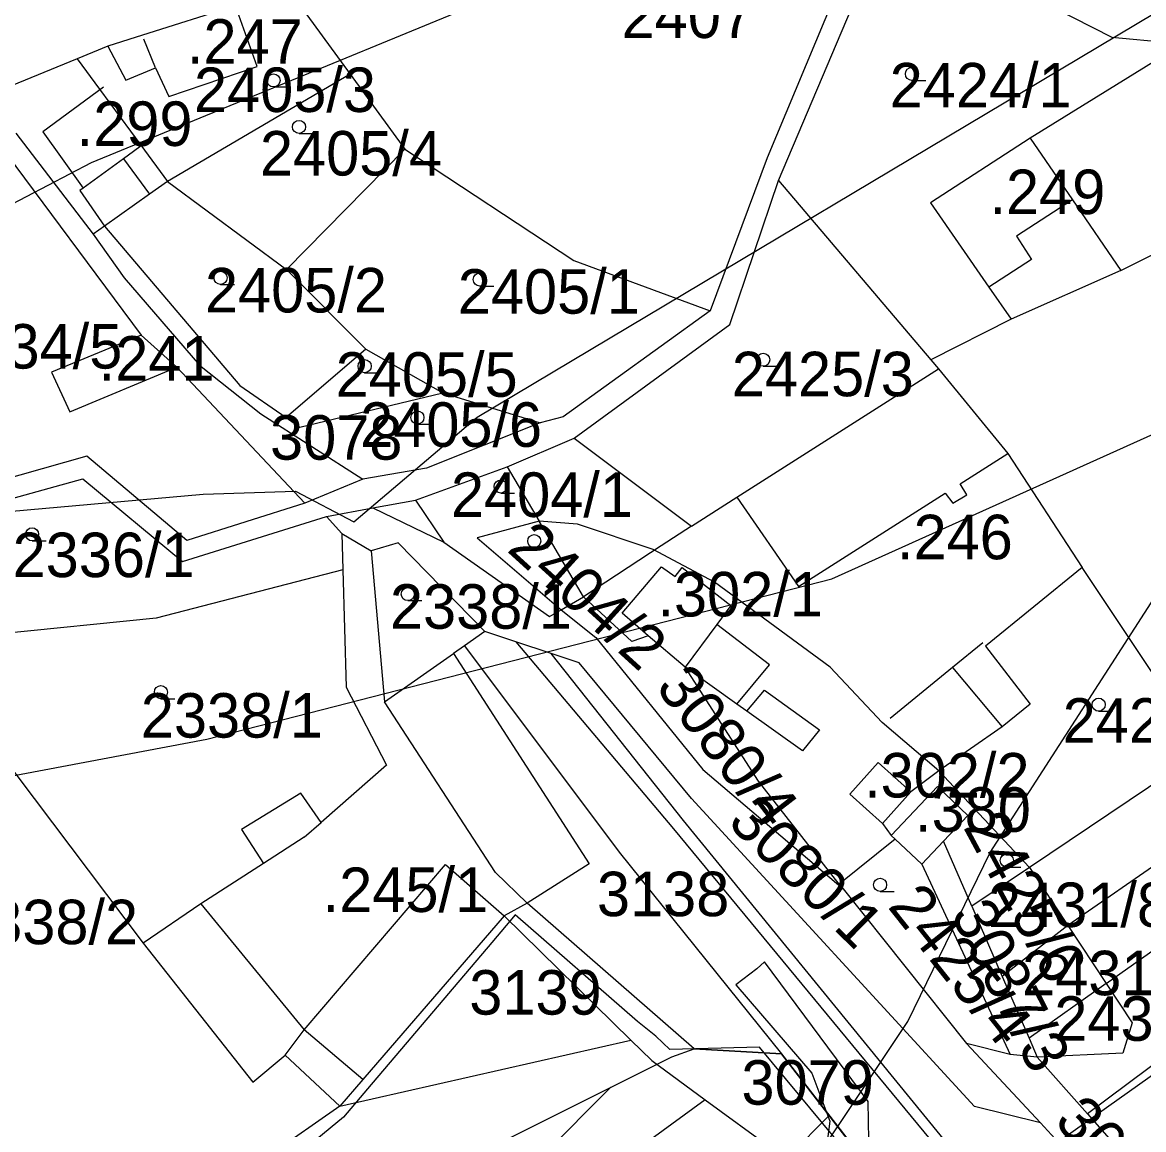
# Model space of a CAD drawing. Extents: x -564810 to -550519, y -1045831 to -1034011.
# Drawn here: x -552869.1 to -552740.6, y -1036713.1 to -1036586.2 of the extents above; entities that cross this region are included whole.
import ezdxf

# ---------------------------------------------------------------- set-up
doc = ezdxf.new("R2010")
doc.units = 0
for name, color, linetype in [('KN stav', 7, 'Continuous'), ('Obvod KPU', 7, 'Continuous'), ('Odvodněné plochy', 7, 'Continuous'), ('Parcelní čísla', 7, 'Continuous'), ('přeložka st silnice', 7, 'Continuous'), ('STG', 7, 'Continuous'), ('vodní toky', 7, 'Continuous'), ('Vrstva 22', 7, 'Continuous'), ('Vrstva 33', 7, 'Continuous'), ('Vrstva 4', 7, 'Continuous'), ('zamokř ploch', 7, 'Continuous')]:
    doc.layers.add(name, color=color, linetype=linetype)

msp = doc.modelspace()

# ---------------------------------------------------------------- linework, layer by layer
at = {"layer": 'KN stav'}
for p, q in [((-552773.04, -1036576), (-552783.79, -1036601.74)), ((-552782.5, -1036604.33), (-552771.08, -1036577.43)), ((-552758.89, -1036580.46), (-552744.27, -1036587.88)), ((-552838.37, -1036582.82), (-552831.58, -1036592.12)), ((-552844.73, -1036584.3), (-552855.37, -1036587.66)), ((-552842.25, -1036591.24), (-552844.73, -1036584.3)), ((-552855.37, -1036587.66), (-552859.34, -1036588.91)), ((-552744.27, -1036587.88), (-552736.18, -1036588.65)), ((-552859.34, -1036588.91), (-552862.87, -1036590.37)), ((-552859.34, -1036588.91), (-552857.29, -1036592.81)), ((-552736.18, -1036588.65), (-552753.63, -1036599.47)), ((-552862.87, -1036590.37), (-552871.14, -1036593.76)), ((-552862.87, -1036590.37), (-552860.29, -1036593.86)), ((-552857.29, -1036592.81), (-552853.89, -1036591.39)), ((-552853.89, -1036591.39), (-552852.37, -1036594.7)), ((-552831.58, -1036592.12), (-552852.52, -1036604.43)), ((-552852.37, -1036594.7), (-552842.25, -1036591.24)), ((-552831.58, -1036592.12), (-552825.3, -1036600.74)), ((-552860.29, -1036593.86), (-552855.58, -1036600.28)), ((-552875, -1036595.88), (-552855.54, -1036622.03)), ((-552869.89, -1036598.89), (-552861.03, -1036610.48)), ((-552753.63, -1036599.47), (-552765.08, -1036606.87)), ((-552753.63, -1036599.47), (-552748.78, -1036606.54)), ((-552855.58, -1036600.28), (-552852.52, -1036604.43)), ((-552825.3, -1036600.74), (-552838.89, -1036614.53)), ((-552825.3, -1036600.74), (-552805.94, -1036613.5)), ((-552783.79, -1036601.74), (-552790.31, -1036619.25)), ((-552852.52, -1036604.43), (-552854.58, -1036605.89)), ((-552852.52, -1036604.43), (-552838.89, -1036614.53)), ((-552788.08, -1036620.83), (-552782.5, -1036604.33)), ((-552782.5, -1036604.33), (-552765.03, -1036624.86)), ((-552854.58, -1036605.89), (-552859.72, -1036609.54)), ((-552748.78, -1036606.54), (-552743.25, -1036614.62)), ((-552765.08, -1036606.87), (-552758.39, -1036616.54)), ((-552743.25, -1036614.62), (-552731.71, -1036608.87)), ((-552859.72, -1036609.54), (-552861.03, -1036610.48)), ((-552859.72, -1036609.54), (-552844.21, -1036627.82)), ((-552861.03, -1036610.48), (-552857.47, -1036615.48)), ((-552805.94, -1036613.5), (-552790.31, -1036619.25)), ((-552857.47, -1036615.48), (-552848.85, -1036625.49)), ((-552838.89, -1036614.53), (-552829.79, -1036623.63)), ((-552743.25, -1036614.62), (-552755.84, -1036620.21)), ((-552758.39, -1036616.54), (-552755.84, -1036620.21)), ((-552790.31, -1036619.25), (-552807.16, -1036631.39)), ((-552755.84, -1036620.21), (-552765.03, -1036624.86)), ((-552805.91, -1036633.86), (-552788.08, -1036620.83)), ((-552855.54, -1036622.03), (-552865.8, -1036626.3)), ((-552851.45, -1036625.72), (-552855.54, -1036622.03)), ((-552829.79, -1036623.63), (-552838.93, -1036631.48)), ((-552829.79, -1036623.63), (-552820.97, -1036628.66)), ((-552863.7, -1036630.84), (-552851.45, -1036625.72)), ((-552851.45, -1036625.72), (-552836.79, -1036641.29)), ((-552848.85, -1036625.49), (-552841.83, -1036631.06)), ((-552765.03, -1036624.86), (-552764.15, -1036625.9)), ((-552865.8, -1036626.3), (-552863.7, -1036630.84)), ((-552787.26, -1036640.62), (-552764.15, -1036625.9)), ((-552764.15, -1036625.9), (-552756.21, -1036635.59)), ((-552844.21, -1036627.82), (-552838.93, -1036631.48)), ((-552837.35, -1036632.58), (-552820.97, -1036628.66)), ((-552820.97, -1036628.66), (-552809.79, -1036632.09)), ((-552841.83, -1036631.06), (-552830.13, -1036638.56)), ((-552838.93, -1036631.48), (-552837.35, -1036632.58)), ((-552809.79, -1036632.09), (-552822.84, -1036637.28)), ((-552807.16, -1036631.39), (-552809.79, -1036632.09)), ((-552813.59, -1036637.12), (-552805.91, -1036633.86)), ((-552805.91, -1036633.86), (-552792.47, -1036643.94)), ((-552861.75, -1036635.89), (-552883.61, -1036642.07)), ((-552850.3, -1036645.58), (-552861.75, -1036635.89)), ((-552756.21, -1036635.59), (-552747.69, -1036648.67)), ((-552822.84, -1036637.28), (-552830.13, -1036638.56)), ((-552824.08, -1036640.95), (-552813.59, -1036637.12)), ((-552813.59, -1036637.12), (-552809.92, -1036643.37)), ((-552889.68, -1036646.16), (-552862.2, -1036638.49)), ((-552862.2, -1036638.49), (-552850.78, -1036647.98)), ((-552830.13, -1036638.56), (-552836.79, -1036641.29)), ((-552836.79, -1036641.29), (-552850.3, -1036645.58)), ((-552828.97, -1036641.84), (-552824.08, -1036640.95)), ((-552792.47, -1036643.94), (-552787.26, -1036640.62)), ((-552834.3, -1036642.81), (-552828.97, -1036641.84)), ((-552828.97, -1036641.84), (-552820.86, -1036645.75)), ((-552850.78, -1036647.98), (-552834.3, -1036642.81)), ((-552834.3, -1036642.81), (-552832.53, -1036644.78)), ((-552809.92, -1036643.37), (-552817.01, -1036645.28)), ((-552805.52, -1036643.68), (-552809.92, -1036643.37)), ((-552804.84, -1036652.03), (-552809.92, -1036643.37)), ((-552796.85, -1036646.61), (-552805.52, -1036643.68)), ((-552832.53, -1036644.78), (-552832.41, -1036648.94)), ((-552832.53, -1036644.78), (-552829.16, -1036646.76)), ((-552826.07, -1036645.82), (-552829.16, -1036646.76)), ((-552816.14, -1036655.99), (-552826.07, -1036645.82)), ((-552820.86, -1036645.75), (-552808.73, -1036654.28)), ((-552817.01, -1036645.28), (-552807.4, -1036653.51)), ((-552829.16, -1036646.76), (-552827.65, -1036664.06)), ((-552789.81, -1036650.36), (-552796.85, -1036646.61)), ((-552832.41, -1036648.94), (-552853.82, -1036654.46)), ((-552832.41, -1036648.94), (-552832.02, -1036662.38)), ((-552747.69, -1036648.67), (-552758.75, -1036657.69)), ((-552689.74, -1036648.33), (-552749.34, -1036689.68)), ((-552733.74, -1036669.6), (-552747.69, -1036648.67)), ((-552776.57, -1036660.1), (-552789.81, -1036650.36)), ((-552807.4, -1036653.51), (-552804.84, -1036652.03)), ((-552799.31, -1036657.13), (-552804.84, -1036652.03)), ((-552808.73, -1036654.28), (-552807.4, -1036653.51)), ((-552807.4, -1036653.51), (-552803.43, -1036656.68)), ((-552744.94, -1036696.34), (-552684.32, -1036653.28)), ((-552853.82, -1036654.46), (-552881.33, -1036657.22)), ((-552816.14, -1036655.99), (-552818.48, -1036657.63)), ((-552812.6, -1036657.17), (-552816.14, -1036655.99)), ((-552803.43, -1036656.68), (-552791.18, -1036671.8)), ((-552797.44, -1036656.49), (-552799.31, -1036657.13)), ((-552793.2, -1036660.09), (-552797.44, -1036656.49)), ((-552881.33, -1036657.22), (-552855.3, -1036691.72)), ((-552818.48, -1036657.63), (-552819.74, -1036658.51)), ((-552818.48, -1036657.63), (-552800.75, -1036681.29)), ((-552808.55, -1036658.51), (-552812.6, -1036657.17)), ((-552812.6, -1036657.17), (-552794.52, -1036678.6)), ((-552758.75, -1036657.69), (-552753.64, -1036664.31)), ((-552827.65, -1036664.06), (-552819.74, -1036658.51)), ((-552819.74, -1036658.51), (-552804.17, -1036682.61)), ((-552805.35, -1036659.58), (-552808.55, -1036658.51)), ((-552793.39, -1036677.67), (-552808.55, -1036658.51)), ((-552792.47, -1036675.15), (-552805.35, -1036659.58)), ((-552784.8, -1036673.15), (-552793.2, -1036660.09)), ((-552770.59, -1036666.43), (-552776.57, -1036660.1)), ((-552832.02, -1036662.38), (-552827.4, -1036671.33)), ((-552753.64, -1036664.31), (-552756.85, -1036666.91)), ((-552764.11, -1036671.96), (-552770.59, -1036666.43)), ((-552756.85, -1036666.91), (-552764.11, -1036671.96)), ((-552733.74, -1036669.6), (-552753.72, -1036683.04)), ((-552827.4, -1036671.33), (-552834.92, -1036677.88)), ((-552791.18, -1036671.8), (-552775.09, -1036685.5)), ((-552771.08, -1036671.02), (-552774.32, -1036674.64)), ((-552767.34, -1036674.37), (-552771.08, -1036671.02)), ((-552764.11, -1036671.96), (-552767.34, -1036674.37)), ((-552764.11, -1036671.96), (-552753.72, -1036683.04)), ((-552775.53, -1036684.94), (-552784.8, -1036673.15)), ((-552837.22, -1036674.51), (-552844.03, -1036678.67)), ((-552834.92, -1036677.88), (-552837.22, -1036674.51)), ((-552774.32, -1036674.64), (-552770.58, -1036677.99)), ((-552767.34, -1036674.37), (-552770.58, -1036677.99)), ((-552764.28, -1036673.77), (-552769.57, -1036679.37)), ((-552760.79, -1036677.07), (-552764.28, -1036673.77)), ((-552760.04, -1036710.43), (-552792.47, -1036675.15)), ((-552763.57, -1036680.02), (-552760.79, -1036677.07)), ((-552750.12, -1036730.61), (-552793.39, -1036677.67)), ((-552770.58, -1036677.99), (-552769.57, -1036679.37)), ((-552844.03, -1036678.67), (-552841.51, -1036682.57)), ((-552794.52, -1036678.6), (-552758.32, -1036722.41)), ((-552769.13, -1036679.78), (-552775.53, -1036684.94)), ((-552769.57, -1036679.37), (-552769.13, -1036679.78)), ((-552769.13, -1036679.78), (-552766.08, -1036682.67)), ((-552763.57, -1036680.02), (-552766.08, -1036682.67)), ((-552760.33, -1036687.48), (-552763.57, -1036680.02)), ((-552800.75, -1036681.29), (-552782.15, -1036704.4)), ((-552708.26, -1036682.2), (-552747.09, -1036711.28)), ((-552841.51, -1036682.57), (-552848.7, -1036687.21)), ((-552804.17, -1036682.61), (-552811.3, -1036687.13)), ((-552766.08, -1036682.67), (-552755.94, -1036704.48)), ((-552753.72, -1036683.04), (-552760.33, -1036687.48)), ((-552753.72, -1036683.04), (-552749.34, -1036689.68)), ((-552775.53, -1036684.94), (-552775.09, -1036685.5)), ((-552775.09, -1036685.5), (-552760.94, -1036703.2)), ((-552848.7, -1036687.21), (-552855.3, -1036691.72)), ((-552811.3, -1036687.13), (-552813.94, -1036688.59)), ((-552792.14, -1036703.83), (-552811.3, -1036687.13)), ((-552760.33, -1036687.48), (-552756.85, -1036695.52)), ((-552813.94, -1036688.59), (-552830.11, -1036707.34)), ((-552813.94, -1036688.59), (-552799.4, -1036702.82)), ((-552749.34, -1036689.68), (-552756.85, -1036695.52)), ((-552749.34, -1036689.68), (-552744.94, -1036696.34)), ((-552855.3, -1036691.72), (-552842.73, -1036707.65)), ((-552756.85, -1036695.52), (-552753.77, -1036702.61)), ((-552744.94, -1036696.34), (-552753.77, -1036702.61)), ((-552744.94, -1036696.34), (-552741.97, -1036700.83)), ((-552741.97, -1036700.83), (-552743.03, -1036704.3)), ((-552832.75, -1036710.4), (-552799.4, -1036702.82)), ((-552799.4, -1036702.82), (-552797, -1036705.16)), ((-552753.77, -1036702.61), (-552752.83, -1036704.78)), ((-552782.15, -1036704.4), (-552792.14, -1036703.83)), ((-552760.94, -1036703.2), (-552752.47, -1036712.31)), ((-552755.94, -1036704.48), (-552760.94, -1036703.2)), ((-552842.73, -1036707.65), (-552839.03, -1036704.56)), ((-552839.03, -1036704.56), (-552832.75, -1036710.4)), ((-552797, -1036705.16), (-552790.88, -1036709.65)), ((-552765.68, -1036725.64), (-552782.15, -1036704.4)), ((-552752.83, -1036704.78), (-552755.94, -1036704.48)), ((-552743.03, -1036704.3), (-552752.83, -1036704.78)), ((-552752.83, -1036704.78), (-552747.09, -1036711.28)), ((-552830.11, -1036707.34), (-552832.75, -1036710.4)), ((-552832.75, -1036710.4), (-552863.3, -1036731.56)), ((-552790.88, -1036709.65), (-552847.39, -1036750.74)), ((-552790.88, -1036709.65), (-552783.14, -1036715.33)), ((-552752.47, -1036712.31), (-552760.04, -1036710.43)), ((-552747.09, -1036711.28), (-552739.3, -1036720.09)), ((-552752.47, -1036712.31), (-552742.43, -1036723.13))]:
    msp.add_line(p, q, dxfattribs=at)
at = {"layer": 'Obvod KPU'}
for p, q in [((-552812.66, -1036688.48), (-552815.34, -1036691.65)), ((-552798.64, -1036700.7), (-552812.66, -1036688.48)), ((-552815.34, -1036691.65), (-552829.6, -1036708.41)), ((-552796.53, -1036702.38), (-552798.64, -1036700.7)), ((-552794.96, -1036703.88), (-552796.53, -1036702.38)), ((-552784.65, -1036703.64), (-552794.96, -1036703.88)), ((-552750.56, -1036744.61), (-552784.65, -1036703.64)), ((-552829.6, -1036708.41), (-552832.36, -1036711.65)), ((-552832.36, -1036711.65), (-552861.65, -1036735.71))]:
    msp.add_line(p, q, dxfattribs=at)
at = {"layer": 'Odvodněné plochy'}
msp.add_lwpolyline([(-552687.96, -1037100.5), (-552930.89, -1036772.83), (-552794.7, -1036704.72), (-552792.14, -1036703.83), (-552782.15, -1036704.4), (-552765.68, -1036725.64), (-552743.84, -1036752.03), (-552724.66, -1036770.5), (-552706.61, -1036793.91), (-552696.62, -1036807.49), (-552698.04, -1036810.04), (-552692.79, -1036817.44), (-552723.94, -1036856.6), (-552638.53, -1036945.5)], dxfattribs=at)
at = {"layer": 'přeložka st silnice'}
for p, q in [((-552903.4, -1036809.91), (-552801.72, -1036708.23)), ((-552891.35, -1036826.15), (-552776.67, -1036711.47))]:
    msp.add_line(p, q, dxfattribs=at)
at = {"layer": 'STG'}
for points in [[(-553913.89, -1037214.19), (-553796.31, -1037140.69), (-553706.3, -1037067.18), (-553629.14, -1036991.84), (-553566.68, -1036914.66), (-553476.66, -1036833.81), (-553318.67, -1036752.96), (-553234.16, -1036692.32), (-553142.31, -1036650.05), (-553048.61, -1036626.16), (-552953.09, -1036624.32), (-552903.48, -1036624.32), (-552861.23, -1036602.27), (-552798.77, -1036576.55), (-552738.15, -1036530.61), (-552646.29, -1036431.38), (-552581.99, -1036368.9), (-552545.25, -1036306.42), (-552506.67, -1036223.73), (-552482.79, -1036161.25), (-552440.54, -1036117.15)], [(-552406.18, -1036240.18), (-552442.92, -1036277.85), (-552463.13, -1036323.79), (-552479.67, -1036372.48), (-552509.06, -1036422.1), (-552551.31, -1036504.79), (-552576.11, -1036536.95), (-552634.9, -1036615.96), (-552691.85, -1036672.93), (-552770.85, -1036728.98), (-552832.39, -1036818.1), (-552837.9, -1036875.06), (-552831.47, -1036931.11)], [(-553086.83, -1037509.03), (-553102.44, -1037299.55), (-553086.83, -1037209.51), (-553071.21, -1037131.41), (-553050.08, -1037031.26), (-553047.33, -1036952.24), (-553054.68, -1036883.33), (-553078.56, -1036837.39), (-553119.89, -1036809.83), (-553157.55, -1036794.21), (-553196.13, -1036789.62), (-553152.96, -1036760.21), (-553125.41, -1036746.43), (-553070.29, -1036720.71), (-552977.52, -1036697.74), (-552896.69, -1036677.52), (-552848, -1036668.34), (-552776.36, -1036649.96), (-552684.5, -1036608.61), (-552638.57, -1036588.4), (-552609.18, -1036560.84), (-552571.52, -1036514.9), (-552546.72, -1036489.17)]]:
    msp.add_lwpolyline(points, dxfattribs=at)
at = {"layer": 'vodní toky'}
for points in [[(-552937.05, -1036907.22), (-552948.58, -1036890.99), (-552949.39, -1036884.8), (-552941.93, -1036878.63), (-552930.43, -1036873.28), (-552913.88, -1036859.22), (-552878.63, -1036826.63), (-552875.18, -1036824.6), (-552873.39, -1036824.55), (-552857.66, -1036811.58), (-552848.48, -1036798), (-552826.04, -1036770.47), (-552809.46, -1036757.3), (-552786.31, -1036738.05), (-552780.34, -1036732.82), (-552772.03, -1036720.92), (-552772.21, -1036709.87), (-552784.1, -1036693.86), (-552784.98, -1036694.67), (-552787.38, -1036696.5)], [(-552787.38, -1036696.5), (-552778.67, -1036706.62), (-552776.59, -1036712.1), (-552777.66, -1036720.41), (-552784.89, -1036729.31), (-552813.96, -1036753.87), (-552832.14, -1036769.74), (-552852.32, -1036792.52), (-552867.89, -1036810.15), (-552877.89, -1036819.14), (-552878.67, -1036820.01), (-552882.09, -1036822.22), (-552921.84, -1036857.59), (-552939.98, -1036869.11), (-552950.02, -1036871.7), (-552958.74, -1036876.77), (-552960.54, -1036885.34), (-552958.5, -1036896.1), (-552948.99, -1036909.12)]]:
    msp.add_lwpolyline(points, dxfattribs=at)
at = {"layer": 'Vrstva 33'}
for points in [[(-552896.64, -1036832.02), (-552870.12, -1036811.16), (-552837.42, -1036779.18), (-552809.09, -1036744.29), (-552783.66, -1036724.66), (-552767.68, -1036700.67), (-552758.23, -1036681.34), (-552737.16, -1036648.63), (-552719, -1036601.38), (-552705.2, -1036538.15), (-552687.76, -1036536.69), (-552655.06, -1036539.6), (-552633.27, -1036541.05), (-552585.32, -1036444.38), (-552563.52, -1036392.48), (-552511.94, -1036348.14), (-552488.69, -1036314.71), (-552549.72, -1036441.91)], [(-553163.92, -1036709.85), (-553122.95, -1036708.79), (-553110.6, -1036706.32), (-553092.94, -1036699.61), (-553080.23, -1036692.19), (-553043.86, -1036658.98), (-553030.09, -1036653.33), (-553007.49, -1036643.79), (-552973.94, -1036640.96), (-552948.87, -1036641.32), (-552923.8, -1036642.38), (-552896.11, -1036644.5), (-552848.44, -1036640.26), (-552837.85, -1036639.9), (-552831.14, -1036643.44), (-552817.02, -1036631.43), (-552737.21, -1036583.84), (-552724.5, -1036572.89), (-552717.44, -1036555.58), (-552705.2, -1036538.15)]]:
    msp.add_lwpolyline(points, dxfattribs=at)
at = {"layer": 'Vrstva 4'}
for p, q in [((-552853.89, -1036591.39), (-552855.23, -1036588.13)), ((-552859.85, -1036593.62), (-552866.79, -1036598.76)), ((-552866.79, -1036598.76), (-552862.18, -1036605.2)), ((-552855.12, -1036600.05), (-552857.56, -1036601.84)), ((-552857.56, -1036601.84), (-552862.18, -1036605.2)), ((-552857.56, -1036601.84), (-552854.58, -1036605.89)), ((-552862.18, -1036605.2), (-552862.56, -1036605.48)), ((-552862.56, -1036605.48), (-552859.72, -1036609.54)), ((-552748.79, -1036606.54), (-552755.22, -1036610.7)), ((-552755.22, -1036610.7), (-552753.5, -1036613.37)), ((-552753.5, -1036613.37), (-552758.39, -1036616.53)), ((-552761.68, -1036639.07), (-552756.21, -1036635.59)), ((-552760.92, -1036640.33), (-552761.68, -1036639.07)), ((-552824.08, -1036640.95), (-552820.86, -1036645.75)), ((-552787.26, -1036640.62), (-552780.21, -1036650.86)), ((-552780.21, -1036650.86), (-552763.4, -1036640.16)), ((-552763.4, -1036640.16), (-552762.51, -1036641.29)), ((-552762.51, -1036641.29), (-552760.92, -1036640.33)), ((-552792.47, -1036643.94), (-552795.92, -1036646.19)), ((-552795.92, -1036646.19), (-552804.84, -1036652.03)), ((-552800.42, -1036653.91), (-552795.9, -1036648.58)), ((-552795.9, -1036648.58), (-552794.34, -1036649.69)), ((-552794.34, -1036649.69), (-552793.54, -1036648.68)), ((-552793.54, -1036648.68), (-552787.96, -1036653.01)), ((-552797.44, -1036656.49), (-552800.42, -1036653.91)), ((-552787.96, -1036653.01), (-552789.57, -1036655.19)), ((-552789.57, -1036655.19), (-552793.2, -1036660.09)), ((-552783.54, -1036659.8), (-552789.57, -1036655.19)), ((-552759.06, -1036657.29), (-552762.53, -1036660.12)), ((-552787.28, -1036664.31), (-552793.2, -1036660.09)), ((-552787.28, -1036664.31), (-552783.54, -1036659.8)), ((-552762.53, -1036660.12), (-552769.71, -1036665.98)), ((-552762.53, -1036660.12), (-552756.85, -1036666.91)), ((-552786.13, -1036665.13), (-552784.1, -1036662.72)), ((-552784.1, -1036662.72), (-552777.78, -1036667.28)), ((-552814.94, -1036683.63), (-552827.65, -1036664.06)), ((-552786.13, -1036665.13), (-552787.28, -1036664.31)), ((-552779.75, -1036669.69), (-552786.13, -1036665.13)), ((-552777.78, -1036667.28), (-552779.75, -1036669.69)), ((-552836.85, -1036679.56), (-552834.92, -1036677.87)), ((-552836.85, -1036679.56), (-552841.52, -1036682.57)), ((-552836.86, -1036701.63), (-552820.65, -1036682.68)), ((-552820.65, -1036682.68), (-552813.94, -1036688.59)), ((-552811.3, -1036687.13), (-552814.94, -1036683.63)), ((-552848.7, -1036687.21), (-552836.86, -1036701.63)), ((-552839.03, -1036704.56), (-552836.86, -1036701.63)), ((-552830.11, -1036707.34), (-552836.86, -1036701.63))]:
    msp.add_line(p, q, dxfattribs=at)
at = {"layer": 'zamokř ploch'}
for p, q in [((-552840.37, -1036593.6), (-552838.77, -1036593.6)), ((-552767.2, -1036592.86), (-552765.59, -1036592.86)), ((-552837.44, -1036598.93), (-552835.84, -1036598.93)), ((-552846.43, -1036616.22), (-552844.83, -1036616.22)), ((-552816.71, -1036616.41), (-552815.11, -1036616.41)), ((-552784.25, -1036625.61), (-552782.65, -1036625.61)), ((-552829.92, -1036626.34), (-552828.32, -1036626.34)), ((-552823.87, -1036632.23), (-552822.27, -1036632.23)), ((-552814.33, -1036640.14), (-552812.73, -1036640.14)), ((-552868.03, -1036645.61), (-552866.43, -1036645.61)), ((-552810.48, -1036646.39), (-552808.88, -1036646.39)), ((-552824.97, -1036652.46), (-552823.37, -1036652.46)), ((-552853.27, -1036663.7), (-552851.67, -1036663.7)), ((-552745.8, -1036665.13), (-552744.2, -1036665.13)), ((-552756.32, -1036682.99), (-552754.72, -1036682.99)), ((-552770.85, -1036685.78), (-552769.25, -1036685.78))]:
    msp.add_line(p, q, dxfattribs=at)
for centre in [(-552840.37, -1036592.85), (-552767.2, -1036592.11), (-552837.44, -1036598.18), (-552846.43, -1036615.47), (-552816.72, -1036615.66), (-552784.25, -1036624.86), (-552829.92, -1036625.59), (-552823.87, -1036631.48), (-552814.33, -1036639.39), (-552868.03, -1036644.86), (-552810.48, -1036645.64), (-552824.97, -1036651.71), (-552853.27, -1036662.95), (-552745.8, -1036664.38), (-552756.32, -1036682.24), (-552770.85, -1036685.03)]:
    msp.add_circle(centre, 0.75, dxfattribs=at)

# ---------------------------------------------------------------- texts
at = {"layer": 'Parcelní čísla'}
for s, p in [('2407', (-552800.47, -1036587.99)), ('2405/3', (-552849.48, -1036596.47)), ('2424/1', (-552769.75, -1036595.95)), ('2405/4', (-552841.92, -1036603.75)), ('2405/2', (-552848.22, -1036619.44)), ('2405/1', (-552819.24, -1036619.58)), ('2334/5', (-552878.55, -1036625.87)), ('2405/5', (-552833.24, -1036629.1)), ('2425/3', (-552787.84, -1036629.04)), ('2405/6', (-552830.44, -1036634.84)), ('3078', (-552840.76, -1036636.31)), ('2404/1', (-552820.03, -1036642.87)), ('2336/1', (-552870.27, -1036649.77)), ('2338/1', (-552827.02, -1036655.68)), ('2338/1', (-552855.57, -1036668.16)), ('2425/2', (-552749.92, -1036668.74)), ('3138', (-552803.3, -1036688.62)), ('2431/8', (-552758.48, -1036689.86)), ('2338/2', (-552876.74, -1036691.83)), ('2431/6', (-552754.57, -1036697.68)), ('3139', (-552817.93, -1036699.9)), ('2431/7', (-552750.88, -1036702.9)), ('3079', (-552786.74, -1036710.22))]:
    msp.add_text(s, height=5.1, dxfattribs=at).set_placement(p)
for s, rotation, p in [('2404/2', 317.7575, (-552813.74, -1036646.72)), ('3080/4', 307.6239, (-552796.68, -1036662.4)), ('3080/1', 315.3986, (-552788.47, -1036678.01)), ('2425/6', 298.3367, (-552761.38, -1036678.39)), ('2425/4', 308.4487, (-552770.07, -1036687.53)), ('3087/3', 296.9287, (-552762.83, -1036688.36)), ('3087/4', 314.2996, (-552751.04, -1036712.27))]:
    msp.add_text(s, height=5.1, rotation=rotation, dxfattribs=at).set_placement(p)
at = {"layer": 'Vrstva 22'}
for s, p in [('.247', (-552850.29, -1036590.94)), ('.299', (-552862.92, -1036600.36)), ('.249', (-552758.31, -1036608.17)), ('.241', (-552860.4, -1036627.25)), ('.246', (-552768.91, -1036647.72)), ('.302/1', (-552796.36, -1036654.27)), ('.302/2', (-552772.68, -1036675.02)), ('.380', (-552766.84, -1036678.95)), ('.245/1', (-552834.73, -1036688.14))]:
    msp.add_text(s, height=5.1, dxfattribs=at).set_placement(p)

doc.saveas('drawing.dxf')
